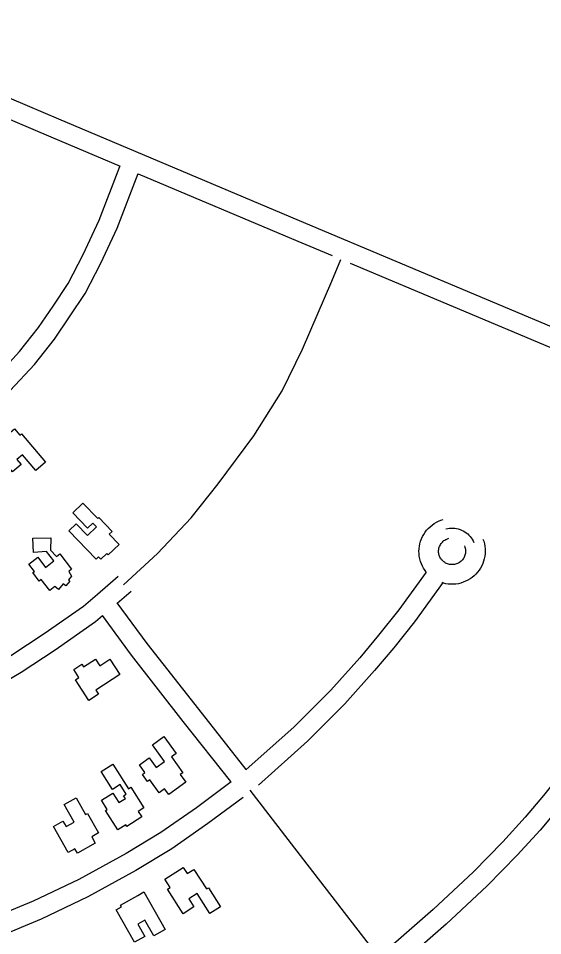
# Model space of a CAD drawing. Extents: x 3329297 to 3367176, y 649250 to 674653.
# Drawn here: x 3351266 to 3352067, y 670958 to 672361 of the extents above; entities that cross this region are included whole.
import ezdxf

# ---------------------------------------------------------------- set-up
doc = ezdxf.new("R2010")
doc.units = 0
doc.layers.add('V-BLDG-OTLN', color=7, linetype='Continuous')
doc.layers.add('V-ROAD-CNTR', color=7, linetype='Continuous')

msp = doc.modelspace()

# ---------------------------------------------------------------- linework, layer by layer
at = {"layer": 'V-BLDG-OTLN'}
for points in [[(3351270.6, 671726.2), (3351307.3, 671682.5), (3351292.4, 671670), (3351272.3, 671693.9), (3351263.6, 671686.5), (3351270, 671679), (3351256.9, 671668), (3351250.2, 671676), (3351248.7, 671674.8), (3351232.2, 671694.6), (3351234.3, 671696.4), (3351224.8, 671707.7), (3351237.2, 671718.1), (3351238.8, 671716.1), (3351259.8, 671733.7), (3351268, 671724)], [(3351384.5, 671534.2), (3351342.8, 671577.4), (3351354.2, 671588.5), (3351371.4, 671570.7), (3351385, 671583.8), (3351379.6, 671589.3), (3351371.6, 671581.6), (3351348.9, 671605.1), (3351364.5, 671620.2), (3351387.3, 671596.5), (3351388.8, 671598), (3351409.2, 671576.8), (3351404.7, 671572.4), (3351419.7, 671556.8), (3351403.1, 671540.8), (3351400.9, 671543.1), (3351391.9, 671534.5), (3351388.5, 671538.1)], [(3351313.7, 671486.5), (3351300.8, 671503.1), (3351297.8, 671500.8), (3351287.8, 671513.8), (3351290.2, 671515.6), (3351281.7, 671526.6), (3351295.4, 671537.2), (3351307.4, 671521.7), (3351320.1, 671531.6), (3351309, 671546), (3351289, 671544.5), (3351288.1, 671566.5), (3351315.6, 671566.9), (3351315.1, 671548.1), (3351324.3, 671538.4), (3351328.9, 671542.6), (3351346.8, 671519.1), (3351343.1, 671515.4), (3351347.2, 671508.5), (3351342.2, 671502.6), (3351344.3, 671500.7), (3351338.2, 671493.5), (3351334.4, 671496.8), (3351326.9, 671488), (3351321.6, 671492.7)], [(3351420.9, 671357.7), (3351384.1, 671333.9), (3351388.2, 671327.6), (3351373.6, 671318.1), (3351353, 671349.9), (3351358.1, 671353.2), (3351350.3, 671365.4), (3351362.8, 671373.5), (3351365.4, 671369.6), (3351383.9, 671381.6), (3351390.5, 671371.3), (3351405.7, 671381.2)], [(3351521.7, 671193.1), (3351495.5, 671174.3), (3351489.3, 671182.8), (3351481.2, 671177), (3351466.9, 671196.9), (3351463.3, 671194.3), (3351455.5, 671205.2), (3351459.2, 671207.9), (3351450.8, 671219.5), (3351465.9, 671230.3), (3351476.3, 671215.8), (3351489, 671224.9), (3351470.6, 671250.5), (3351488.1, 671263), (3351506.8, 671236.9), (3351499.7, 671231.8), (3351517.2, 671207.5), (3351513.3, 671204.8)], [(3351410.1, 671220.8), (3351433.9, 671183.1), (3351437.5, 671185.4), (3351457.4, 671153.8), (3351449, 671148.5), (3351454.4, 671140), (3351431.6, 671125.5), (3351430, 671128.1), (3351417.8, 671120.4), (3351399.2, 671149.9), (3351401.7, 671151.5), (3351392.9, 671165.5), (3351410.3, 671176.5), (3351419.5, 671161.9), (3351429.3, 671168.1), (3351426.5, 671172.5), (3351430.5, 671175.1), (3351421.3, 671189.6), (3351409.7, 671182.2), (3351392.4, 671209.6)], [(3351351.1, 671132.3), (3351336, 671158.9), (3351354, 671169.1), (3351368.5, 671143.6), (3351371.3, 671145.2), (3351388, 671115.6), (3351377.9, 671109.8), (3351383.4, 671100.1), (3351356, 671084.6), (3351352.2, 671091.3), (3351342.1, 671085.6), (3351319.5, 671125.5), (3351333.9, 671133.6), (3351338.7, 671125.2)], [(3351489.7, 671045), (3351517.8, 671062.9), (3351523.9, 671053.3), (3351534.2, 671059.9), (3351553.3, 671029.9), (3351556.2, 671031.7), (3351574.7, 671002.8), (3351558.3, 670992.3), (3351538.8, 671023), (3351526.3, 671015), (3351534.2, 671002.6), (3351517.6, 670992), (3351493.8, 671029.4), (3351498, 671032.1)], [(3351457.5, 671025.3), (3351490.1, 670967.8), (3351472.7, 670958), (3351459, 670982.3), (3351448.2, 670976.2), (3351458.9, 670957.4), (3351443.5, 670948.7), (3351415.5, 670998.2), (3351423.6, 671002.7), (3351422.1, 671005.3), (3351448.2, 671020.1), (3351448.3, 671020)]]:
    msp.add_lwpolyline(points, close=True, dxfattribs=at)
at = {"layer": 'V-ROAD-CNTR'}
for points in [[(3350822.5, 672352), (3350851.6, 672358.6), (3350902.5, 672361.5), (3350941.6, 672359), (3350991.2, 672350.3), (3351327.2, 672207.8), (3351704.5, 672048.2), (3352257.1, 671815.6)], [(3351129.3, 672259.2), (3351315.5, 672180.1), (3351421.2, 672135.5)], [(3351097.5, 671702.5), (3351134.7, 671731), (3351190.6, 671776.4), (3351216.4, 671798.1), (3351231.8, 671813.4), (3351267.5, 671851.7), (3351296.7, 671888.6), (3351319.1, 671921.5), (3351341.8, 671955.7), (3351364.9, 672000.3), (3351389.3, 672052.6), (3351421, 672135)], [(3351113.8, 671677.2), (3351153.2, 671707.4), (3351209.7, 671753.3), (3351236.7, 671775.9), (3351253.3, 671792.5), (3351290.3, 671832.2), (3351320.9, 671870.8), (3351344, 671904.7), (3351367.7, 671940.4), (3351391.8, 671987), (3351416.9, 672040.8), (3351449, 672124.2)], [(3351449, 672123.7), (3351692.8, 672020.6), (3351745.2, 671998.5)], [(3351426.7, 671495.1), (3351478.6, 671543.2), (3351530, 671597.4), (3351571.3, 671649.3), (3351625.9, 671722.8), (3351668.8, 671791.6), (3351699.8, 671855.6), (3351745, 671959.4), (3351758.7, 671992.5)], [(3351772.7, 671986.9), (3352245.2, 671788), (3352339.7, 671746.7), (3352366.1, 671738)], [(3352377.6, 671694.1), (3352376.6, 671692.9), (3352360, 671653.2), (3352297.8, 671521.2), (3352269.8, 671464.5), (3352217.7, 671375.8), (3352131.8, 671251.7), (3352068.6, 671172.9), (3352040.6, 671139.5), (3352006.4, 671102.2), (3351961.3, 671056.2), (3351899.6, 670998.4), (3351842.6, 670948.5), (3351827, 670935.7)], [(3351889.3, 671514.5), (3351887.3, 671517.2), (3351885.2, 671520.4), (3351883.3, 671523.8), (3351881.7, 671527.3), (3351880.4, 671530.9), (3351879.3, 671534.8), (3351878.6, 671538.7), (3351878.1, 671542.6), (3351878, 671546.4), (3351878.2, 671550.3), (3351878.7, 671554.1), (3351879.5, 671557.9), (3351880.5, 671561.6), (3351881.8, 671565.3), (3351883.4, 671568.8), (3351885.3, 671572.2), (3351887.4, 671575.4), (3351889.8, 671578.5), (3351892.3, 671581.4), (3351895.1, 671584), (3351898.1, 671586.5), (3351901.3, 671588.7), (3351904.6, 671590.7), (3351908.1, 671592.4), (3351911.6, 671593.9), (3351914.8, 671594.9)], [(3351919.3, 671580.6), (3351922, 671581.2), (3351924.7, 671581.6), (3351927.4, 671581.9), (3351930.1, 671581.9), (3351932.8, 671581.7), (3351935.5, 671581.3), (3351938.2, 671580.7), (3351940.8, 671579.9), (3351943.3, 671578.9), (3351945.8, 671577.7), (3351948.1, 671576.3), (3351950.4, 671574.8), (3351952.5, 671573.1), (3351954.5, 671571.2), (3351956.3, 671569.2), (3351958, 671567), (3351959.5, 671564.8), (3351960.9, 671562.4), (3351961.7, 671559.8)], [(3351947.6, 671554.8), (3351948.3, 671552.7), (3351948.7, 671551.2), (3351949, 671549.7), (3351949.2, 671548.1), (3351949.3, 671546.5), (3351949.2, 671544.9), (3351949, 671543.4), (3351948.7, 671541.8), (3351948.3, 671540.3), (3351947.8, 671538.8), (3351947.1, 671537.4), (3351946.4, 671536), (3351945.5, 671534.7), (3351944.5, 671533.4), (3351943.5, 671532.3), (3351942.4, 671531.2), (3351941.1, 671530.2), (3351939.8, 671529.2), (3351938.5, 671528.4), (3351937.1, 671527.7), (3351935.6, 671527.1), (3351934.1, 671526.7), (3351932.6, 671526.3), (3351931, 671526.1), (3351929.4, 671525.9), (3351927.9, 671525.9), (3351926.3, 671526), (3351924.7, 671526.3), (3351923.2, 671526.6), (3351921.7, 671527.1), (3351920.2, 671527.7), (3351918.8, 671528.4), (3351917.4, 671529.2), (3351916.1, 671530.1), (3351914.9, 671531.1), (3351913.8, 671532.2), (3351912.7, 671533.3), (3351911.8, 671534.6), (3351910.9, 671535.9), (3351910.1, 671537.3), (3351909.5, 671538.7), (3351908.9, 671540.2), (3351908.5, 671541.6), (3351908.3, 671543), (3351908.1, 671544.6), (3351908.1, 671546.2), (3351908.1, 671547.8), (3351908.3, 671549.3), (3351908.6, 671550.9), (3351909.1, 671552.4), (3351909.6, 671553.9), (3351910.3, 671555.3), (3351911, 671556.7), (3351911.9, 671558.1), (3351912.9, 671559.3), (3351913.9, 671560.5), (3351915.1, 671561.6), (3351916.3, 671562.6), (3351917.6, 671563.5), (3351919, 671564.3), (3351920.4, 671565), (3351921.8, 671565.6), (3351923.9, 671566.3)], [(3351975.9, 671564.8), (3351977, 671561.7), (3351978, 671558), (3351978.7, 671554.2), (3351979.1, 671550.3), (3351979.3, 671546.5), (3351979.1, 671542.6), (3351978.7, 671538.7), (3351977.9, 671534.9), (3351976.9, 671531.2), (3351975.6, 671527.6), (3351974, 671524), (3351972.1, 671520.6), (3351970, 671517.4), (3351967.7, 671514.3), (3351965.1, 671511.4), (3351962.3, 671508.8), (3351959.3, 671506.3), (3351956.2, 671504.1), (3351952.9, 671502.1), (3351949.4, 671500.4), (3351945.8, 671498.9), (3351942.1, 671497.7), (3351938.4, 671496.8), (3351934.5, 671496.2), (3351930.7, 671495.9), (3351926.8, 671495.9), (3351922.9, 671496.2), (3351919.1, 671496.8), (3351915.3, 671497.6), (3351913.2, 671498.3)], [(3351888.8, 671514.3), (3351847.4, 671456.8), (3351816.3, 671417.9), (3351787.5, 671383.6), (3351743.1, 671333.8), (3351687.1, 671277.8), (3351613.6, 671212.1)], [(3350963.7, 671257.1), (3351039, 671287), (3351157.6, 671335.3), (3351207.9, 671359.9), (3351254.1, 671387.1), (3351305, 671420.6), (3351365.1, 671462.6), (3351386.7, 671481), (3351418.5, 671508.1)], [(3351915, 671499.3), (3351871.3, 671438.6), (3351839.5, 671398.9), (3351810.2, 671364), (3351764.9, 671313.2), (3351707.7, 671256), (3351632.6, 671188.8)], [(3351416.8, 671467.2), (3351438, 671485.2)], [(3351416.5, 671467.7), (3351462.2, 671405.5), (3351540.9, 671304.8), (3351613.6, 671212.7)], [(3350974.8, 671229.2), (3351050.1, 671259.2), (3351169.8, 671307.9), (3351222.2, 671333.5), (3351270, 671361.7), (3351321.8, 671395.8), (3351383.5, 671438.8), (3351394.3, 671448.1)], [(3351393.7, 671448), (3351438.3, 671387.4), (3351517.3, 671286.2), (3351590, 671194.1)], [(3351591, 671193.6), (3351537.9, 671154.2), (3351483.7, 671116.4), (3351430.4, 671083.9), (3351358, 671044.4), (3351288.3, 671011), (3351165.1, 670960.1), (3351097.3, 670931.9)], [(3351619.6, 671180.8), (3351701.7, 671074.4)], [(3351609.4, 671169.9), (3351555.5, 671129.8), (3351500.1, 671091.3), (3351445.4, 671057.9), (3351371.7, 671017.7), (3351300.5, 670983.6), (3351176.6, 670932.4), (3351108, 670903.9)], [(3352091.8, 671153.9), (3352063.2, 671119.7), (3352028.2, 671081.5), (3351982.2, 671034.8), (3351919.7, 670976.2), (3351862, 670925.6), (3351846, 670912.4)], [(3351701.7, 671074.4), (3351815.7, 670926.5)]]:
    msp.add_lwpolyline(points, dxfattribs=at)

doc.saveas('drawing.dxf')
